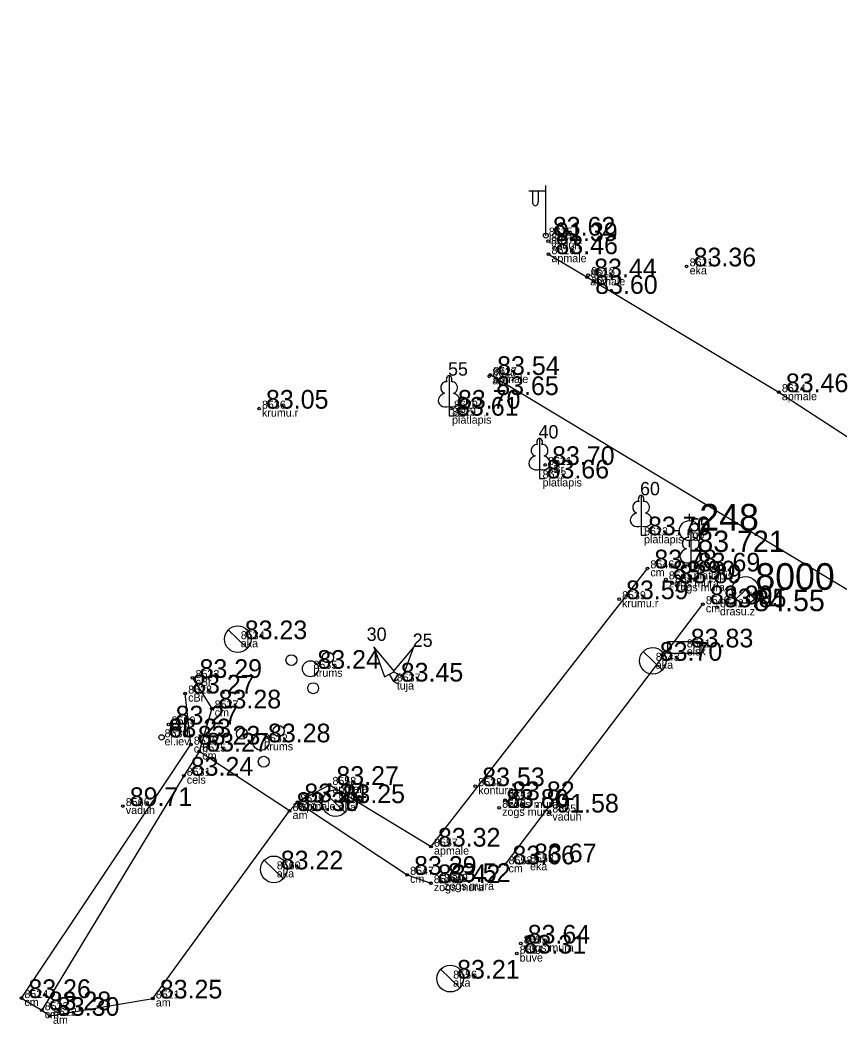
# Model space of a CAD drawing. Extents: x 614911 to 615803, y 262110 to 264311.
# Drawn here: x 614996.69 to 615027.41, y 262862.88 to 262900.5 of the extents above; entities that cross this region are included whole.
import ezdxf

# ---------------------------------------------------------------- set-up
doc = ezdxf.new("R2010")
doc.units = 0
for name, color, linetype in [('Level 1', 7, 'Continuous'), ('Level 12', 7, 'Continuous'), ('Level 18', 7, 'Continuous'), ('Level 19', 7, 'Continuous'), ('Level 37', 7, 'Continuous'), ('Level 44', 7, 'Continuous'), ('Level 53', 7, 'Continuous'), ('Level 54', 7, 'Continuous'), ('Level 57', 7, 'Continuous'), ('Level 58', 7, 'Continuous'), ('Level 7', 7, 'Continuous')]:
    doc.layers.add(name, color=color, linetype=linetype)

msp = doc.modelspace()

# ---------------------------------------------------------------- linework, layer by layer
at = {"layer": 'Level 1'}
for p, q in [((615012.765, 262886.02), (615012.765, 262885.673)), ((615012.765, 262885.673), (615012.965, 262885.673)), ((615016.156, 262883.668), (615016.156, 262883.321)), ((615016.156, 262883.321), (615016.356, 262883.321)), ((615019.959, 262881.537), (615019.959, 262881.19)), ((615019.959, 262881.19), (615020.159, 262881.19)), ((615021.821, 262880.182), (615021.821, 262879.835)), ((615021.821, 262879.835), (615022.021, 262879.835)), ((615010.693, 262875.71), (615010.533, 262875.987)), ((615010.693, 262875.71), (615010.853, 262875.987)), ((615010.693, 262875.71), (615010.875, 262875.815)), ((615010.693, 262875.71), (615010.875, 262875.605))]:
    msp.add_line(p, q, dxfattribs=at)
for points in [[(615012.765, 262887.173), (615012.765, 262886.02)], [(615012.855, 262886.941), (615012.854, 262886.942)], [(615016.156, 262884.821), (615016.156, 262883.668)], [(615016.246, 262884.589), (615016.245, 262884.59)], [(615019.959, 262882.69), (615019.959, 262881.537)], [(615020.049, 262882.458), (615020.048, 262882.459)], [(615021.821, 262881.335), (615021.821, 262880.182)], [(615021.911, 262881.103), (615021.91, 262881.104)]]:
    msp.add_lwpolyline(points, dxfattribs=at)
for points in [[(615010.351, 262875.882), (615010.715, 262876.092), (615009.943, 262877.009)], [(615010.671, 262876.092), (615011.035, 262875.882), (615011.443, 262877.009)]]:
    msp.add_lwpolyline(points, close=True, dxfattribs=at)
for centre, radius in [((615006.856, 262876.512), 0.204), ((615008.231, 262876.613), 0.207), ((615007.57, 262876.188), 0.301), ((615007.673, 262875.46), 0.205), ((615005.004, 262873.756), 0.204), ((615006.379, 262873.857), 0.207), ((615005.718, 262873.432), 0.301), ((615005.821, 262872.704), 0.205)]:
    msp.add_circle(centre, radius, dxfattribs=at)
for centre, major_axis, ratio, start_param, end_param in [((615012.765, 262887.023), (0, -0.15), 0.707107, 3.14537, 5.287485), ((615012.765, 262887.023), (0, -0.15), 0.707107, 0.995701, 3.137816), ((615012.637, 262886.728), (-0.039, -0.212), 0.861323, 3.141593, 6.283185), ((615012.893, 262886.728), (0.039, -0.212), 0.861323, 0, 3.141593), ((615012.675, 262886.266), (0.307, 0.095), 0.814445, 1.570796, 4.752015), ((615012.855, 262886.266), (-0.307, 0.095), 0.814445, 1.531171, 4.712389), ((615016.156, 262884.671), (0, -0.15), 0.707107, 3.14537, 5.287485), ((615016.156, 262884.671), (0, -0.15), 0.707107, 0.995701, 3.137816), ((615016.028, 262884.376), (-0.039, -0.212), 0.861323, 3.141593, 6.283185), ((615016.284, 262884.376), (0.039, -0.212), 0.861323, 0, 3.141593), ((615016.066, 262883.914), (0.307, 0.095), 0.814445, 1.570796, 4.752015), ((615016.246, 262883.914), (-0.307, 0.095), 0.814445, 1.531171, 4.712389), ((615019.959, 262882.54), (0, -0.15), 0.707107, 3.14537, 5.287485), ((615019.959, 262882.54), (0, -0.15), 0.707107, 0.995701, 3.137816), ((615019.831, 262882.245), (-0.039, -0.212), 0.861323, 3.141593, 6.283185), ((615020.087, 262882.245), (0.039, -0.212), 0.861323, 0, 3.141593), ((615019.869, 262881.783), (0.307, 0.095), 0.814445, 1.570796, 4.752015), ((615020.049, 262881.783), (-0.307, 0.095), 0.814445, 1.531171, 4.712389), ((615021.693, 262880.89), (-0.039, -0.212), 0.861323, 3.141593, 6.283185), ((615021.821, 262881.185), (0, -0.15), 0.707107, 3.14537, 5.287485), ((615021.821, 262881.185), (0, -0.15), 0.707107, 0.995701, 3.137816), ((615021.949, 262880.89), (0.039, -0.212), 0.861323, 0, 3.141593), ((615021.731, 262880.428), (0.307, 0.095), 0.814445, 1.570796, 4.752015), ((615021.911, 262880.428), (-0.307, 0.095), 0.814445, 1.531171, 4.712389)]:
    msp.add_ellipse(centre, major_axis=major_axis, ratio=ratio, start_param=start_param, end_param=end_param, dxfattribs=at)
at = {"layer": 'Level 12'}
for p, q in [((615004.489, 262877.644), (615005.207, 262876.948)), ((615004.848, 262877.296), (615004.847, 262877.295)), ((615020.038, 262876.836), (615020.756, 262876.14)), ((615020.397, 262876.488), (615020.396, 262876.487)), ((615008.151, 262871.502), (615008.869, 262870.806)), ((615008.51, 262871.154), (615008.509, 262871.153)), ((615005.839, 262869.017), (615006.557, 262868.321)), ((615006.198, 262868.669), (615006.197, 262868.668)), ((615012.448, 262864.924), (615013.166, 262864.228)), ((615012.807, 262864.576), (615012.806, 262864.575))]:
    msp.add_line(p, q, dxfattribs=at)
for centre in [(615004.848, 262877.296), (615020.397, 262876.488), (615008.51, 262871.154), (615006.198, 262868.669), (615012.807, 262864.576)]:
    msp.add_circle(centre, 0.5, dxfattribs=at)
at = {"layer": 'Level 18'}
msp.add_lwpolyline([(615020.96, 262877.213), (615022.16, 262877.213), (615022.16, 262876.763), (615020.96, 262876.763)], close=True, dxfattribs=at)
at = {"layer": 'Level 19'}
for p, q in [((615021.77, 262881.741), (615021.77, 262881.991)), ((615021.145, 262881.366), (615021.395, 262881.366)), ((615022.145, 262881.366), (615022.395, 262881.366)), ((615021.77, 262880.741), (615021.77, 262880.991))]:
    msp.add_line(p, q, dxfattribs=at)
msp.add_lwpolyline([(615024.22, 262878.794), (615023.867, 262879.147), (615023.514, 262878.794)], dxfattribs=at)
for centre, radius in [((615021.77, 262881.366), 0.375), ((615021.77, 262881.366), 0.05), ((615023.867, 262879.147), 0.499), ((615023.867, 262879.147), 0.499)]:
    msp.add_circle(centre, radius, dxfattribs=at)
msp.add_arc((615023.867, 262879.147), 0.499, 225, 315, dxfattribs=at)
at = {"layer": 'Level 37'}
msp.add_line((615014.88, 262868.859), (615022.274, 262878.606), dxfattribs=at)
for points in [[(615016.488, 262891.726), (615017.94, 262890.859), (615025.122, 262886.554), (615031.298, 262882.531), (615034.626, 262881.187), (615044.183, 262887.899), (615044.838, 262888.736), (615044.7, 262889.451), (615038.216, 262900.5)], [(615043.922, 262867.761), (615034.403, 262875.093), (615028.514, 262878.65), (615014.305, 262887.2)], [(615007.081, 262871.185), (615008.282, 262871.837), (615012.087, 262869.523), (615020.195, 262879.952)], [(615003.154, 262875.845), (615003.87, 262874.702), (615003.406, 262873.086)], [(614996.741, 262863.848), (615003.09, 262873.346), (615002.878, 262875.259)], [(614996.741, 262863.848), (614997.501, 262863.391), (614997.811, 262863.182), (615001.665, 262863.831), (615006.79, 262870.858), (615003.406, 262873.086), (615002.825, 262872.18), (614997.501, 262863.391)], [(615006.79, 262870.858), (615007.081, 262871.185), (615011.193, 262868.466), (615012.08, 262868.154)]]:
    msp.add_lwpolyline(points, dxfattribs=at)
at = {"layer": 'Level 44'}
for p, q in [((615016.391, 262892.422), (615016.391, 262894.305)), ((615016.391, 262894.089), (615015.756, 262894.084)), ((615015.891, 262894.085), (615015.891, 262893.693)), ((615016.101, 262894.087), (615016.101, 262893.693))]:
    msp.add_line(p, q, dxfattribs=at)
msp.add_circle((615016.391, 262892.422), 0.09, dxfattribs=at)
msp.add_ellipse((615015.996, 262893.693), major_axis=(0, 0.151), ratio=0.695971, start_param=1.570796, end_param=4.712389, dxfattribs=at)
at = {"layer": 'Level 57'}
for centre in [(615016.479, 262892.214), (615016.488, 262891.726), (615021.666, 262891.269), (615017.94, 262890.859), (615017.978, 262890.939), (615014.271, 262887.147), (615014.305, 262887.2), (615025.122, 262886.554), (615005.643, 262885.937), (615012.836, 262885.937), (615016.363, 262883.826), (615020.195, 262879.952), (615020.885, 262879.538), (615021.118, 262879.395), (615019.134, 262878.795), (615022.274, 262878.606), (615022.801, 262878.492), (615003.154, 262875.845), (615002.878, 262875.259), (615003.87, 262874.702), (615002.257, 262874.102), (615003.09, 262873.346), (615003.406, 262873.086), (615002.825, 262872.18), (615008.282, 262871.837), (615013.746, 262871.788), (615007.081, 262871.185), (615014.867, 262871.266), (615000.54, 262871.043), (615006.79, 262870.858), (615014.64, 262870.977), (615016.522, 262870.801), (615012.087, 262869.523), (615015.687, 262868.936), (615014.88, 262868.859), (615011.193, 262868.466), (615012.463, 262868.201), (615012.08, 262868.154), (615015.45, 262865.889), (615015.298, 262865.514), (614996.741, 262863.848), (615001.665, 262863.831), (614997.501, 262863.391), (614997.811, 262863.182)]:
    msp.add_circle(centre, 0.05, dxfattribs=at)
at = {"layer": 'Level 58'}
for centre in [(615016.479, 262892.214), (615016.488, 262891.726), (615021.666, 262891.269), (615017.94, 262890.859), (615017.978, 262890.939), (615014.271, 262887.147), (615014.305, 262887.2), (615025.122, 262886.554), (615005.643, 262885.937), (615012.836, 262885.937), (615016.363, 262883.826), (615020.195, 262879.952), (615020.885, 262879.538), (615021.118, 262879.395), (615019.134, 262878.795), (615022.274, 262878.606), (615022.801, 262878.492), (615003.154, 262875.845), (615002.878, 262875.259), (615003.87, 262874.702), (615002.257, 262874.102), (615003.09, 262873.346), (615003.406, 262873.086), (615002.825, 262872.18), (615008.282, 262871.837), (615013.746, 262871.788), (615007.081, 262871.185), (615014.867, 262871.266), (615000.54, 262871.043), (615006.79, 262870.858), (615014.64, 262870.977), (615016.522, 262870.801), (615012.087, 262869.523), (615015.687, 262868.936), (615014.88, 262868.859), (615011.193, 262868.466), (615012.463, 262868.201), (615012.08, 262868.154), (615015.45, 262865.889), (615015.298, 262865.514), (614996.741, 262863.848), (615001.665, 262863.831), (614997.501, 262863.391), (614997.811, 262863.182)]:
    msp.add_circle(centre, 0.05, dxfattribs=at)
at = {"layer": 'Level 7'}
msp.add_circle((615001.992, 262873.618), 0.1, dxfattribs=at)

# ---------------------------------------------------------------- texts
at = {"layer": 'Level 1'}
for s, p in [(' 55', (615012.54, 262887.173)), (' 40', (615015.931, 262884.821)), (' 60', (615019.734, 262882.69)), (' 55', (615021.596, 262881.335)), (' 30', (615009.493, 262877.234)), (' 25', (615011.218, 262877.009))]:
    msp.add_text(s, height=0.5, dxfattribs=at).set_placement(p)
at = {"layer": 'Level 19'}
for s, height, p in [(' 248', 1, (615021.77, 262881.366)), (' 83.721', 0.8, (615021.77, 262880.566)), (' 8000', 1, (615023.867, 262879.147)), (' 84.55', 0.8, (615023.867, 262878.347)), (' rep', 0.3, (615023.867, 262878.847))]:
    msp.add_text(s, height=height, dxfattribs=at).set_placement(p)
at = {"layer": 'Level 53'}
for s, p in [(' laterna', (615016.391, 262892.122)), (' vaduh', (615016.479, 262891.914)), (' apmale', (615016.488, 262891.426)), (' eka', (615021.666, 262890.969)), (' apmale', (615017.94, 262890.559)), (' ap', (615017.978, 262890.639)), (' ap', (615014.271, 262886.847)), (' apmale', (615014.305, 262886.9)), (' apmale', (615025.122, 262886.254)), (' krumu.r', (615005.643, 262885.637)), (' cBr', (615012.836, 262885.637)), (' platlapis', (615012.765, 262885.373)), (' cBr', (615016.363, 262883.526)), (' platlapis', (615016.156, 262883.021)), (' platlapis', (615019.959, 262880.89)), (' gp', (615021.77, 262881.066)), (' cm', (615020.195, 262879.652)), (' platlapis', (615021.821, 262879.535)), (' zogs mura', (615020.885, 262879.238)), (' zogs mura', (615021.118, 262879.095)), (' krumu.r', (615019.134, 262878.495)), (' cm', (615022.274, 262878.306)), (' drasu.z', (615022.801, 262878.192)), (' aka', (615004.848, 262876.996)), (' elsk', (615021.56, 262876.688)), (' aka', (615020.397, 262876.188)), (' krums', (615007.57, 262875.888)), (' cBr', (615003.154, 262875.545)), (' tuja', (615010.693, 262875.41)), (' cBr', (615002.878, 262874.959)), (' cm', (615003.87, 262874.402)), (' eka', (615002.257, 262873.802)), (' el.iev', (615001.992, 262873.318)), (' cm', (615003.09, 262873.046)), (' krums', (615005.718, 262873.132)), (' cm', (615003.406, 262872.786)), (' cels', (615002.825, 262871.88)), (' apmale', (615008.282, 262871.537)), (' kontura', (615013.746, 262871.488)), (' vaduh', (615000.54, 262870.743)), (' apmale', (615007.081, 262870.885)), (' aka', (615008.51, 262870.854)), (' zogs mura', (615014.64, 262870.677)), (' zogs mura', (615014.867, 262870.966)), (' am', (615006.79, 262870.558)), (' vaduh', (615016.522, 262870.501)), (' apmale', (615012.087, 262869.223)), (' aka', (615006.198, 262868.369)), (' cm', (615014.88, 262868.559)), (' eka', (615015.687, 262868.636)), (' cm', (615011.193, 262868.166)), (' zogs mura', (615012.08, 262867.854)), (' zogs mura', (615012.463, 262867.901)), (' zogs mura', (615015.45, 262865.589)), (' buve', (615015.298, 262865.214)), (' aka', (615012.807, 262864.276)), (' cm', (614996.741, 262863.548)), (' am', (615001.665, 262863.531)), (' cm', (614997.501, 262863.091)), (' am', (614997.811, 262862.882))]:
    msp.add_text(s, height=0.3, dxfattribs=at).set_placement(p)
at = {"layer": 'Level 54'}
for s, p in [(' 8615', (615016.391, 262892.422)), (' 8678', (615016.479, 262892.214)), (' 8616', (615016.488, 262891.726)), (' 8611', (615021.666, 262891.269)), (' 8613', (615017.978, 262890.939)), (' 8612', (615017.94, 262890.859)), (' 8618', (615014.271, 262887.147)), (' 8617', (615014.305, 262887.2)), (' 8614', (615025.122, 262886.554)), (' 8536', (615005.643, 262885.937)), (' 8619', (615012.765, 262885.673)), (' 8620', (615012.836, 262885.937)), (' 8621', (615016.363, 262883.826)), (' 8622', (615016.156, 262883.321)), (' 8623', (615019.959, 262881.19)), (' 8546', (615020.195, 262879.952)), (' 8624', (615021.821, 262879.835)), (' 8545', (615020.885, 262879.538)), (' 8544', (615021.118, 262879.395)), (' 8539', (615019.134, 262878.795)), (' 8540', (615022.274, 262878.606)), (' 8542', (615022.801, 262878.492)), (' 8534', (615004.848, 262877.296)), (' 8541', (615021.56, 262876.988)), (' 8543', (615020.397, 262876.488)), (' 8533', (615003.154, 262875.845)), (' 8535', (615007.57, 262876.188)), (' 8537', (615010.693, 262875.71)), (' 8528', (615002.878, 262875.259)), (' 8527', (615003.87, 262874.702)), (' 8529', (615002.257, 262874.102)), (' 8530', (615001.992, 262873.618)), (' 8526', (615003.09, 262873.346)), (' 8532', (615005.718, 262873.432)), (' 8525', (615003.406, 262873.086)), (' 8531', (615002.825, 262872.18)), (' 8558', (615008.282, 262871.837)), (' 8538', (615013.746, 262871.788)), (' 8566', (615000.54, 262871.043)), (' 8519', (615007.081, 262871.185)), (' 8559', (615008.51, 262871.154)), (' 8550', (615014.64, 262870.977)), (' 8551', (615014.867, 262871.266)), (' 8520', (615006.79, 262870.858)), (' 8565', (615016.522, 262870.801)), (' 8557', (615012.087, 262869.523)), (' 8552', (615014.88, 262868.859)), (' 8553', (615015.687, 262868.936)), (' 8560', (615006.198, 262868.669)), (' 8547', (615011.193, 262868.466)), (' 8548', (615012.08, 262868.154)), (' 8549', (615012.463, 262868.201)), (' 8555', (615015.45, 262865.889)), (' 8554', (615015.298, 262865.514)), (' 8556', (615012.807, 262864.576)), (' 8524', (614996.741, 262863.848)), (' 8521', (615001.665, 262863.831)), (' 8523', (614997.501, 262863.391)), (' 8522', (614997.811, 262863.182))]:
    msp.add_text(s, height=0.3, dxfattribs=at).set_placement(p)
at = {"layer": 'Level 58'}
for s, p in [(' 83.62', (615016.391, 262892.422)), (' 91.39', (615016.479, 262892.214)), (' 83.46', (615016.488, 262891.726)), (' 83.36', (615021.666, 262891.269)), (' 83.44', (615017.94, 262890.859)), (' 83.60', (615017.978, 262890.239)), (' 83.54', (615014.305, 262887.2)), (' 83.65', (615014.271, 262886.447)), (' 83.46', (615025.122, 262886.554)), (' 83.05', (615005.643, 262885.937)), (' 83.61', (615012.765, 262885.673)), (' 83.70', (615012.836, 262885.937)), (' 83.70', (615016.363, 262883.826)), (' 83.66', (615016.156, 262883.321)), (' 83.70', (615019.959, 262881.19)), (' 83.78', (615020.195, 262879.952)), (' 83.69', (615021.821, 262879.835)), (' 83.90', (615020.885, 262879.538)), (' 83.89', (615021.118, 262879.395)), (' 83.59', (615019.134, 262878.795)), (' 83.80', (615022.274, 262878.606)), (' 83.85', (615022.801, 262878.492)), (' 83.23', (615004.848, 262877.296)), (' 83.83', (615021.56, 262876.988)), (' 83.24', (615007.57, 262876.188)), (' 83.70', (615020.397, 262876.488)), (' 83.29', (615003.154, 262875.845)), (' 83.45', (615010.693, 262875.71)), (' 83.27', (615002.878, 262875.259)), (' 83.28', (615003.87, 262874.702)), (' 83.27', (615002.257, 262874.102)), (' 83.23', (615001.992, 262873.618)), (' 83.23', (615003.09, 262873.346)), (' 83.28', (615005.718, 262873.432)), (' 83.27', (615003.406, 262873.086)), (' 83.24', (615002.825, 262872.18)), (' 83.27', (615008.282, 262871.837)), (' 83.53', (615013.746, 262871.788)), (' 89.71', (615000.54, 262871.043)), (' 83.24', (615007.081, 262871.185)), (' 83.25', (615008.51, 262871.154)), (' 83.80', (615014.64, 262870.977)), (' 83.82', (615014.867, 262871.266)), (' 83.30', (615006.79, 262870.858)), (' 91.58', (615016.522, 262870.801)), (' 83.32', (615012.087, 262869.523)), (' 83.22', (615006.198, 262868.669)), (' 83.66', (615014.88, 262868.859)), (' 83.67', (615015.687, 262868.936)), (' 83.29', (615011.193, 262868.466)), (' 83.42', (615012.08, 262868.154)), (' 83.52', (615012.463, 262868.201)), (' 83.64', (615015.45, 262865.889)), (' 83.31', (615015.298, 262865.514)), (' 83.21', (615012.807, 262864.576)), (' 83.26', (614996.741, 262863.848)), (' 83.25', (615001.665, 262863.831)), (' 83.28', (614997.501, 262863.391)), (' 83.30', (614997.811, 262863.182))]:
    msp.add_text(s, height=0.7, dxfattribs=at).set_placement(p)
at = {"layer": 'Level 7'}
msp.add_text(' el.', height=0.7, dxfattribs=at).set_placement((615001.992, 262873.618))

doc.saveas('drawing.dxf')
